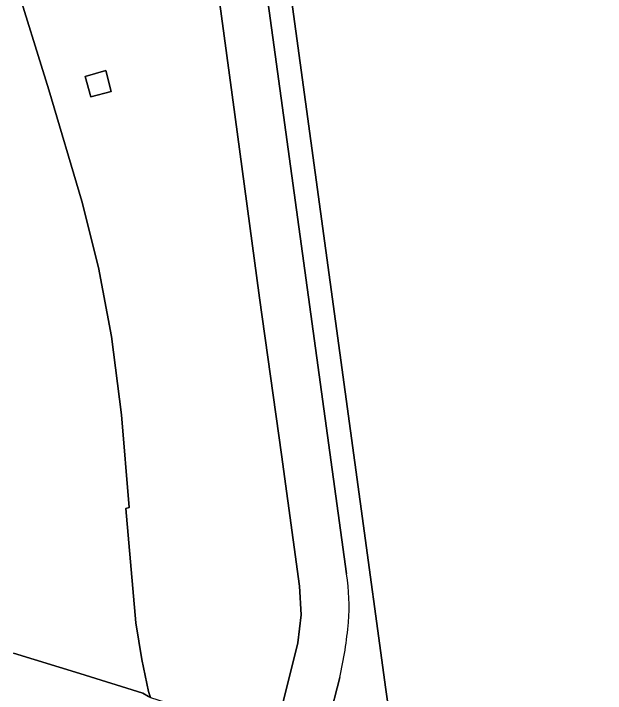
# Model space of a CAD drawing. Extents: x 157692 to 159674, y 381452 to 383291.
# Drawn here: x 157864.1 to 157908.9, y 382288.8 to 382340.2 of the extents above; entities that cross this region are included whole.
import ezdxf

# ---------------------------------------------------------------- set-up
doc = ezdxf.new("R2010")
doc.units = 0
for name, color, linetype in [('IMGEO_Berm_groen', 7, 'Continuous'), ('IMGEO_Erf', 7, 'Continuous'), ('IMGEO_Fietspad_open', 7, 'Continuous'), ('IMGEO_Hek', 7, 'Continuous'), ('IMGEO_Rijbaan_autoweg', 7, 'Continuous'), ('IMGEO_Rijbaan_regionaal_gesloten', 7, 'Continuous'), ('IMGEO_Terreindeel_gesloten', 7, 'Continuous'), ('IMGEO_Voetpad_open', 7, 'Continuous')]:
    doc.layers.add(name, color=color, linetype=linetype)

msp = doc.modelspace()

# ---------------------------------------------------------------- linework, layer by layer
at = {"layer": 'IMGEO_Berm_groen'}
msp.add_lwpolyline([(157864.114, 382342.935), (157866.762, 382334.417), (157869.263, 382325.986), (157870.521, 382320.98), (157871.5, 382315.747), (157872.274, 382309.829), (157872.838, 382302.825), (157872.581, 382302.768), (157873.357, 382294.121), (157873.804, 382291.348), (157874.315, 382288.932), (157874.445, 382288.472), (157883.808, 382285.497), (157884.198, 382287.039), (157884.326, 382287.545), (157885.601, 382292.589), (157885.854, 382294.725), (157885.722, 382296.874), (157884.369, 382306.828), (157882.709, 382318.672), (157880.839, 382332.538), (157878.807, 382347.427)], dxfattribs=at)
msp.add_lwpolyline([(157869.513, 382335.412), (157871.069, 382335.857), (157871.487, 382334.281), (157869.934, 382333.866)], close=True, dxfattribs=at)
at = {"layer": 'IMGEO_Erf'}
msp.add_lwpolyline([(157882.039, 382363.733), (157890.307, 382303.273), (157892.247, 382289.085), (157893.236, 382282.293), (157893.686, 382278.441), (157908.345, 382268.167), (157916.848, 382263.754), (157928.758, 382257.878), (157939.464, 382250.486), (158076.245, 382222.292), (158077.524, 382222.097), (158103.667, 382210.061), (158178.416, 382194.724), (158193.124, 382191.688), (158194.232, 382193.79), (158194.663, 382195.854), (158197.124, 382207.667), (158199.843, 382221.499), (158201.26, 382228.474), (158202.309, 382233.555), (158203.968, 382241.693), (158205.656, 382250), (158208.128, 382262.144)], dxfattribs=at)
at = {"layer": 'IMGEO_Fietspad_open'}
for points in [[(157876.575, 382380.063), (157876.091, 382371.095), (157876.082, 382370.433), (157876.101, 382369.194), (157876.134, 382368.253), (157876.148, 382367.955), (157876.223, 382366.718), (157876.325, 382365.483), (157876.456, 382364.251), (157878.807, 382347.427), (157880.839, 382332.538), (157882.709, 382318.672), (157884.369, 382306.828), (157885.722, 382296.874), (157885.854, 382294.725), (157885.601, 382292.589), (157884.326, 382287.545), (157884.198, 382287.039), (157883.808, 382285.497), (157887.106, 382283.525), (157888.772, 382289.981)], [(157889.289, 382297.805), (157880.106, 382364.624)]]:
    msp.add_lwpolyline(points, dxfattribs=at)
for centre, radius, start, end in [((157873.886, 382295.398), 15.59, 355.4125, 8.8819), ((157858.511, 382296.863), 31.033, 347.1871, 354.9862)]:
    msp.add_arc(centre, radius, start, end, dxfattribs=at)
at = {"layer": 'IMGEO_Hek'}
for points in [[(157890.307, 382303.273), (157882.039, 382363.733)], [(157892.247, 382289.085), (157890.307, 382303.273)], [(157893.236, 382282.293), (157892.247, 382289.085)]]:
    msp.add_lwpolyline(points, dxfattribs=at)
at = {"layer": 'IMGEO_Rijbaan_autoweg'}
msp.add_lwpolyline([(157864.101, 382291.808), (157869.11, 382290.281), (157873.878, 382288.805), (157874.312, 382288.549), (157874.445, 382288.472), (157874.315, 382288.932), (157873.804, 382291.348), (157873.357, 382294.121), (157872.581, 382302.768), (157872.838, 382302.825), (157872.274, 382309.829), (157871.5, 382315.747), (157870.521, 382320.98), (157869.263, 382325.986), (157866.762, 382334.417), (157864.114, 382342.935)], dxfattribs=at)
at = {"layer": 'IMGEO_Rijbaan_regionaal_gesloten'}
msp.add_lwpolyline([(157874.445, 382288.472), (157874.312, 382288.549), (157873.878, 382288.805), (157869.11, 382290.281), (157864.101, 382291.808)], dxfattribs=at)
at = {"layer": 'IMGEO_Terreindeel_gesloten'}
msp.add_lwpolyline([(157871.069, 382335.857), (157869.513, 382335.412), (157869.934, 382333.866), (157871.487, 382334.281)], close=True, dxfattribs=at)
at = {"layer": 'IMGEO_Voetpad_open'}
for points in [[(157880.182, 382380.664), (157879.767, 382371.695), (157879.754, 382368.665), (157880.106, 382364.624), (157889.289, 382297.805)], [(157891.886, 382277.229), (157893.744, 382277.944), (157893.686, 382278.441), (157893.236, 382282.293), (157892.247, 382289.085), (157890.307, 382303.273), (157882.039, 382363.733), (157883.322, 382363.495), (157883.312, 382363.613), (157883.102, 382366.21)], [(157888.772, 382289.981), (157887.106, 382283.525)]]:
    msp.add_lwpolyline(points, dxfattribs=at)
for centre, radius, start, end in [((157873.886, 382295.398), 15.59, 355.4125, 8.8819), ((157858.511, 382296.863), 31.033, 347.1871, 354.9862)]:
    msp.add_arc(centre, radius, start, end, dxfattribs=at)

doc.saveas('drawing.dxf')
